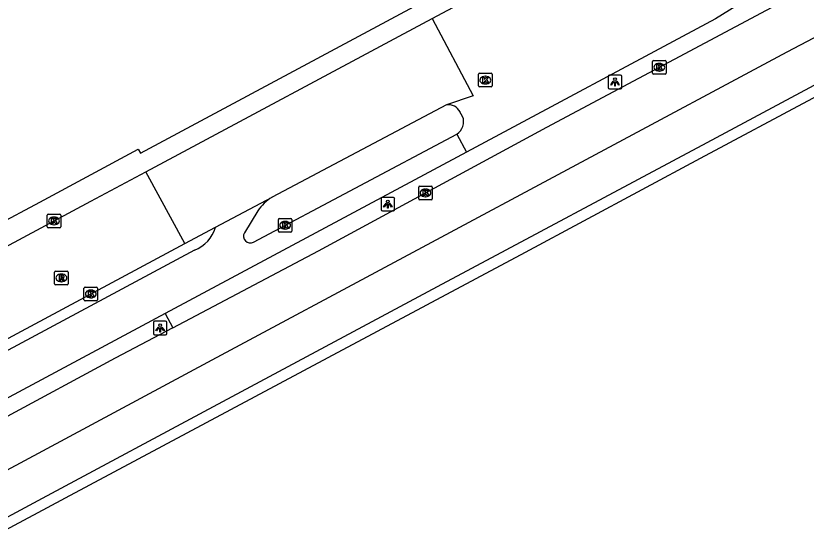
# Model space of a CAD drawing. Extents: x 158797 to 159887, y 384318 to 385255.
# Drawn here: x 159694.3 to 159752.3, y 384429.7 to 384468.2 of the extents above; entities that cross this region are included whole.
import ezdxf

# ---------------------------------------------------------------- set-up
doc = ezdxf.new("R2010")
doc.units = 0
for name, color, linetype in [('IMGEO_Fietspad_gesloten', 7, 'Continuous'), ('IMGEO_Haag', 7, 'Continuous'), ('IMGEO_Kolk', 7, 'Continuous'), ('IMGEO_Lichtpunt', 7, 'Continuous'), ('IMGEO_Rijbaan_lokaal_gesloten', 7, 'Continuous'), ('IMGEO_Rijbaan_lokaal_open', 7, 'Continuous'), ('IMGEO_Rijbaan_regionaal_gesloten', 7, 'Continuous'), ('IMGEO_Rioolput', 7, 'Continuous'), ('IMGEO_Voetpad_open', 7, 'Continuous')]:
    doc.layers.add(name, color=color, linetype=linetype)

msp = doc.modelspace()

# ---------------------------------------------------------------- linework, layer by layer
at = {"layer": 'IMGEO_Fietspad_gesloten'}
for points in [[(159711.726, 384451.614), (159726.651, 384459.542)], [(159727.365, 384458.208), (159705.22, 384446.356)], [(159712.042, 384453.902), (159711.056, 384452.301)], [(159707.394, 384451.026), (159691.341, 384442.43), (159554.532, 384369.175), (159553.562, 384368.656)], [(159705.22, 384446.356), (159692.734, 384439.673), (159612.839, 384396.912)]]:
    msp.add_lwpolyline(points, dxfattribs=at)
for centre, radius, start, end in [((159714.658, 384452.219), 3.111, 120.35307, 147.23778), ((159706.481, 384453.387), 2.531, 291.13455, 344.30446), ((159711.484, 384452.048), 0.497, 149.40263, 299.16188)]:
    msp.add_arc(centre, radius, start, end, dxfattribs=at)
at = {"layer": 'IMGEO_Haag'}
msp.add_lwpolyline([(159705.22, 384446.356), (159705.803, 384445.325)], dxfattribs=at)
at = {"layer": 'IMGEO_Kolk'}
for p, q in [((159741.116, 384464.95), (159741.968, 384464.95)), ((159741.041, 384464.024), (159741.041, 384464.876)), ((159741.529, 384464.73), (159741.554, 384464.73)), ((159742.042, 384464.876), (159742.042, 384464.024)), ((159728.251, 384463.083), (159728.251, 384463.935)), ((159728.326, 384464.009), (159729.178, 384464.009)), ((159728.739, 384463.789), (159728.764, 384463.789)), ((159729.252, 384463.935), (159729.252, 384463.083)), ((159741.968, 384463.95), (159741.116, 384463.95)), ((159741.552, 384464.17), (159741.527, 384464.17)), ((159728.762, 384463.229), (159728.737, 384463.229)), ((159729.178, 384463.009), (159728.326, 384463.009)), ((159723.858, 384454.797), (159723.858, 384455.649)), ((159723.933, 384455.723), (159724.785, 384455.723)), ((159724.859, 384455.649), (159724.859, 384454.797)), ((159724.346, 384455.503), (159724.371, 384455.503)), ((159724.785, 384454.723), (159723.933, 384454.723)), ((159724.369, 384454.943), (159724.344, 384454.943)), ((159696.557, 384452.74), (159696.557, 384453.592)), ((159696.632, 384453.666), (159697.484, 384453.666)), ((159697.045, 384453.446), (159697.07, 384453.446)), ((159697.558, 384453.592), (159697.558, 384452.74)), ((159713.62, 384453.346), (159714.472, 384453.346)), ((159697.068, 384452.886), (159697.043, 384452.886)), ((159713.545, 384452.42), (159713.545, 384453.272)), ((159714.033, 384453.126), (159714.058, 384453.126)), ((159714.546, 384453.272), (159714.546, 384452.42)), ((159697.484, 384452.666), (159696.632, 384452.666)), ((159714.472, 384452.346), (159713.62, 384452.346)), ((159714.056, 384452.566), (159714.031, 384452.566)), ((159699.264, 384447.374), (159699.264, 384448.226)), ((159699.339, 384448.3), (159700.191, 384448.3)), ((159699.752, 384448.08), (159699.777, 384448.08)), ((159700.265, 384448.226), (159700.265, 384447.374)), ((159699.775, 384447.52), (159699.75, 384447.52)), ((159700.191, 384447.3), (159699.339, 384447.3))]:
    msp.add_line(p, q, dxfattribs=at)
for points in [[(159741.116, 384464.95), (159741.968, 384464.95)], [(159741.041, 384464.024), (159741.041, 384464.876)], [(159741.362, 384464.65), (159741.485, 384464.65), (159741.485, 384464.499), (159741.615, 384464.65), (159741.779, 384464.65), (159741.633, 384464.499), (159741.786, 384464.25), (159741.634, 384464.25), (159741.549, 384464.414), (159741.485, 384464.347), (159741.485, 384464.25), (159741.362, 384464.25), (159741.362, 384464.65)], [(159742.042, 384464.876), (159742.042, 384464.024)], [(159728.251, 384463.083), (159728.251, 384463.935)], [(159728.326, 384464.009), (159729.178, 384464.009)], [(159729.252, 384463.935), (159729.252, 384463.083)], [(159741.968, 384463.95), (159741.116, 384463.95)], [(159728.572, 384463.709), (159728.695, 384463.709), (159728.695, 384463.558), (159728.825, 384463.709), (159728.989, 384463.709), (159728.843, 384463.558), (159728.996, 384463.309), (159728.844, 384463.309), (159728.759, 384463.473), (159728.695, 384463.406), (159728.695, 384463.309), (159728.572, 384463.309), (159728.572, 384463.709)], [(159729.178, 384463.009), (159728.326, 384463.009)], [(159723.858, 384454.797), (159723.858, 384455.649)], [(159723.933, 384455.723), (159724.785, 384455.723)], [(159724.859, 384455.649), (159724.859, 384454.797)], [(159724.179, 384455.423), (159724.302, 384455.423), (159724.302, 384455.272), (159724.432, 384455.423), (159724.596, 384455.423), (159724.45, 384455.272), (159724.603, 384455.023), (159724.451, 384455.023), (159724.366, 384455.187), (159724.302, 384455.12), (159724.302, 384455.023), (159724.179, 384455.023), (159724.179, 384455.423)], [(159724.785, 384454.723), (159723.933, 384454.723)], [(159696.557, 384452.74), (159696.557, 384453.592)], [(159696.632, 384453.666), (159697.484, 384453.666)], [(159696.878, 384453.366), (159697.001, 384453.366), (159697.001, 384453.215), (159697.131, 384453.366), (159697.295, 384453.366), (159697.149, 384453.215), (159697.302, 384452.966), (159697.15, 384452.966), (159697.065, 384453.13), (159697.001, 384453.063), (159697.001, 384452.966), (159696.878, 384452.966), (159696.878, 384453.366)], [(159697.558, 384453.592), (159697.558, 384452.74)], [(159713.62, 384453.346), (159714.472, 384453.346)], [(159713.545, 384452.42), (159713.545, 384453.272)], [(159713.866, 384453.046), (159713.989, 384453.046), (159713.989, 384452.895), (159714.119, 384453.046), (159714.283, 384453.046), (159714.137, 384452.895), (159714.29, 384452.646), (159714.138, 384452.646), (159714.053, 384452.81), (159713.989, 384452.743), (159713.989, 384452.646), (159713.866, 384452.646), (159713.866, 384453.046)], [(159714.546, 384453.272), (159714.546, 384452.42)], [(159697.484, 384452.666), (159696.632, 384452.666)], [(159714.472, 384452.346), (159713.62, 384452.346)], [(159699.264, 384447.374), (159699.264, 384448.226)], [(159699.339, 384448.3), (159700.191, 384448.3)], [(159700.265, 384448.226), (159700.265, 384447.374)], [(159699.585, 384448), (159699.708, 384448), (159699.708, 384447.849), (159699.838, 384448), (159700.002, 384448), (159699.856, 384447.849), (159700.009, 384447.6), (159699.857, 384447.6), (159699.772, 384447.764), (159699.708, 384447.697), (159699.708, 384447.6), (159699.585, 384447.6), (159699.585, 384448)], [(159700.191, 384447.3), (159699.339, 384447.3)]]:
    msp.add_lwpolyline(points, dxfattribs=at)
for centre, start, end in [((159741.118, 384464.874), 91.55205, 178.44795), ((159741.118, 384464.874), 91.55205, 178.44795), ((159741.966, 384464.874), 1.55205, 88.44795), ((159741.966, 384464.874), 1.55205, 88.44795), ((159728.328, 384463.933), 91.55205, 178.44795), ((159728.328, 384463.933), 91.55205, 178.44795), ((159729.176, 384463.933), 1.55205, 88.44795), ((159729.176, 384463.933), 1.55205, 88.44795), ((159741.118, 384464.026), 181.55205, 268.44795), ((159741.118, 384464.026), 181.55205, 268.44795), ((159741.966, 384464.026), 271.55205, 358.44795), ((159741.966, 384464.026), 271.55205, 358.44795), ((159728.328, 384463.085), 181.55205, 268.44795), ((159728.328, 384463.085), 181.55205, 268.44795), ((159729.176, 384463.085), 271.55205, 358.44795), ((159729.176, 384463.085), 271.55205, 358.44795), ((159723.935, 384455.647), 91.55205, 178.44795), ((159723.935, 384455.647), 91.55205, 178.44795), ((159724.783, 384455.647), 1.55205, 88.44795), ((159724.783, 384455.647), 1.55205, 88.44795), ((159723.935, 384454.799), 181.55205, 268.44795), ((159723.935, 384454.799), 181.55205, 268.44795), ((159724.783, 384454.799), 271.55205, 358.44795), ((159724.783, 384454.799), 271.55205, 358.44795), ((159696.634, 384453.59), 91.55205, 178.44795), ((159696.634, 384453.59), 91.55205, 178.44795), ((159697.482, 384453.59), 1.55205, 88.44795), ((159697.482, 384453.59), 1.55205, 88.44795), ((159713.622, 384453.27), 91.55205, 178.44795), ((159713.622, 384453.27), 91.55205, 178.44795), ((159714.47, 384453.27), 1.55205, 88.44795), ((159714.47, 384453.27), 1.55205, 88.44795), ((159696.634, 384452.742), 181.55205, 268.44795), ((159696.634, 384452.742), 181.55205, 268.44795), ((159697.482, 384452.742), 271.55205, 358.44795), ((159697.482, 384452.742), 271.55205, 358.44795), ((159713.622, 384452.422), 181.55205, 268.44795), ((159713.622, 384452.422), 181.55205, 268.44795), ((159714.47, 384452.422), 271.55205, 358.44795), ((159714.47, 384452.422), 271.55205, 358.44795), ((159699.341, 384448.224), 91.55205, 178.44795), ((159699.341, 384448.224), 91.55205, 178.44795), ((159700.189, 384448.224), 1.55205, 88.44795), ((159700.189, 384448.224), 1.55205, 88.44795), ((159699.341, 384447.376), 181.55205, 268.44795), ((159699.341, 384447.376), 181.55205, 268.44795), ((159700.189, 384447.376), 271.55205, 358.44795), ((159700.189, 384447.376), 271.55205, 358.44795)]:
    msp.add_arc(centre, 0.0765, start, end, dxfattribs=at)
for centre, major_axis, ratio, start_param, end_param in [((159741.528, 384464.45), (-0.387, 0.002), 0.722429, 4.712389, 7.853982), ((159741.553, 384464.45), (-0.39, 0.002), 0.717154, 1.570796, 4.712389), ((159728.738, 384463.509), (-0.387, 0.002), 0.722429, 4.712389, 7.853982), ((159728.763, 384463.509), (-0.39, 0.002), 0.717154, 1.570796, 4.712389), ((159724.345, 384455.223), (-0.387, 0.002), 0.722429, 4.712389, 7.853982), ((159724.37, 384455.223), (-0.39, 0.002), 0.717154, 1.570796, 4.712389), ((159697.044, 384453.166), (-0.387, 0.002), 0.722429, 4.712389, 7.853982), ((159697.069, 384453.166), (-0.39, 0.002), 0.717154, 1.570796, 4.712389), ((159714.032, 384452.846), (-0.387, 0.002), 0.722429, 4.712389, 7.853982), ((159714.057, 384452.846), (-0.39, 0.002), 0.717154, 1.570796, 4.712389), ((159699.751, 384447.8), (-0.387, 0.002), 0.722429, 4.712389, 7.853982), ((159699.776, 384447.8), (-0.39, 0.002), 0.717154, 1.570796, 4.712389)]:
    msp.add_ellipse(centre, major_axis=major_axis, ratio=ratio, start_param=start_param, end_param=end_param, dxfattribs=at)
at = {"layer": 'IMGEO_Lichtpunt'}
for p, q in [((159737.784, 384463.772), (159737.784, 384462.965)), ((159737.784, 384463.772), (159737.784, 384462.965)), ((159738.686, 384463.867), (159737.878, 384463.867)), ((159738.686, 384463.867), (159737.878, 384463.867)), ((159738.78, 384462.965), (159738.78, 384463.772)), ((159738.78, 384462.965), (159738.78, 384463.772)), ((159737.878, 384462.871), (159738.686, 384462.871)), ((159737.878, 384462.871), (159738.686, 384462.871)), ((159721.097, 384454.804), (159721.097, 384453.997)), ((159721.097, 384454.804), (159721.097, 384453.997)), ((159721.999, 384454.899), (159721.191, 384454.899)), ((159721.999, 384454.899), (159721.191, 384454.899)), ((159722.093, 384453.997), (159722.093, 384454.804)), ((159722.093, 384453.997), (159722.093, 384454.804)), ((159721.191, 384453.903), (159721.999, 384453.903)), ((159721.191, 384453.903), (159721.999, 384453.903)), ((159705.262, 384445.804), (159704.454, 384445.804)), ((159705.262, 384445.804), (159704.454, 384445.804)), ((159704.36, 384445.709), (159704.36, 384444.902)), ((159704.36, 384445.709), (159704.36, 384444.902)), ((159705.356, 384444.902), (159705.356, 384445.709)), ((159705.356, 384444.902), (159705.356, 384445.709)), ((159704.454, 384444.808), (159705.262, 384444.808)), ((159704.454, 384444.808), (159705.262, 384444.808))]:
    msp.add_line(p, q, dxfattribs=at)
for points in [[(159738.158, 384463.436), (159738.197, 384463.408), (159738.009, 384463.146), (159737.971, 384463.173), (159738.158, 384463.436)], [(159738.26, 384463.388), (159738.307, 384463.388), (159738.307, 384463.066), (159738.26, 384463.066), (159738.26, 384463.388)], [(159738.37, 384463.408), (159738.408, 384463.435), (159738.595, 384463.173), (159738.556, 384463.145), (159738.37, 384463.408)], [(159721.471, 384454.468), (159721.51, 384454.44), (159721.322, 384454.178), (159721.284, 384454.205), (159721.471, 384454.468)], [(159721.683, 384454.44), (159721.721, 384454.467), (159721.908, 384454.205), (159721.869, 384454.177), (159721.683, 384454.44)], [(159721.573, 384454.42), (159721.62, 384454.42), (159721.62, 384454.098), (159721.573, 384454.098), (159721.573, 384454.42)], [(159704.734, 384445.373), (159704.773, 384445.345), (159704.585, 384445.083), (159704.547, 384445.11), (159704.734, 384445.373)], [(159704.836, 384445.325), (159704.883, 384445.325), (159704.883, 384445.003), (159704.836, 384445.003), (159704.836, 384445.325)], [(159704.946, 384445.345), (159704.984, 384445.372), (159705.171, 384445.11), (159705.132, 384445.082), (159704.946, 384445.345)]]:
    msp.add_lwpolyline(points, dxfattribs=at)
for centre in [(159738.283, 384463.57), (159721.596, 384454.602), (159704.859, 384445.507)]:
    msp.add_circle(centre, 0.0994, dxfattribs=at)
for centre, start, end in [((159737.878, 384463.772), 90, 180), ((159737.878, 384463.772), 90, 180), ((159738.686, 384463.772), 0, 90), ((159738.686, 384463.772), 0, 90), ((159737.878, 384462.965), 180, 270), ((159737.878, 384462.965), 180, 270), ((159738.686, 384462.965), 270, 0), ((159738.686, 384462.965), 270, 360), ((159721.191, 384454.804), 90, 180), ((159721.191, 384454.804), 90, 180), ((159721.999, 384454.804), 0, 90), ((159721.999, 384454.804), 0, 90), ((159721.191, 384453.997), 180, 270), ((159721.191, 384453.997), 180, 270), ((159721.999, 384453.997), 270, 0), ((159721.999, 384453.997), 270, 360), ((159704.454, 384445.709), 90, 180), ((159704.454, 384445.709), 90, 180), ((159705.262, 384445.709), 0, 90), ((159705.262, 384445.709), 0, 90), ((159704.454, 384444.902), 180, 270), ((159704.454, 384444.902), 180, 270), ((159705.262, 384444.902), 270, 0), ((159705.262, 384444.902), 270, 360)]:
    msp.add_arc(centre, 0.0946, start, end, dxfattribs=at)
at = {"layer": 'IMGEO_Rijbaan_lokaal_gesloten'}
for points in [[(159693.473, 384451.244), (159699.775, 384454.613), (159703.8, 384456.78)], [(159706.671, 384451.498), (159703.8, 384456.78)], [(159553.184, 384369.293), (159691, 384443.105), (159706.671, 384451.498)]]:
    msp.add_lwpolyline(points, dxfattribs=at)
at = {"layer": 'IMGEO_Rijbaan_lokaal_open'}
for points in [[(159724.847, 384468.026), (159736.001, 384473.986), (159745.431, 384478.608), (159758.571, 384485.362), (159771.981, 384492.158), (159785.115, 384499.16), (159791.261, 384502.384), (159795.572, 384504.522), (159799.438, 384506.911), (159802.823, 384509.32), (159808.519, 384513.904)], [(159791.315, 384492.396), (159788.361, 384490.685), (159775.078, 384483.69), (159765.346, 384478.51), (159757.48, 384474.514), (159754.077, 384472.77), (159749.586, 384470.469), (159745.681, 384468.011), (159727.365, 384458.208)], [(159703.8, 384456.78), (159724.847, 384468.026)], [(159724.847, 384468.026), (159727.871, 384462.361), (159725.905, 384461.691)], [(159725.905, 384461.691), (159713.086, 384454.903)], [(159727.081, 384460.847), (159726.894, 384461.182)], [(159726.651, 384459.542), (159727.365, 384458.208)], [(159708.918, 384452.702), (159713.086, 384454.903)], [(159706.671, 384451.498), (159708.918, 384452.702)]]:
    msp.add_lwpolyline(points, dxfattribs=at)
for centre, radius, start, end in [((159726.054, 384460.765), 0.938, 26.39557, 99.13818), ((159726.116, 384460.442), 1.047, 300.752, 22.7737)]:
    msp.add_arc(centre, radius, start, end, dxfattribs=at)
at = {"layer": 'IMGEO_Rijbaan_regionaal_gesloten'}
for points in [[(159880.669, 384532.909), (159875.798, 384530.374), (159847.424, 384515.674), (159804.811, 384493.696), (159779.976, 384480.85), (159750.919, 384465.55), (159708.655, 384442.945), (159694.585, 384435.384), (159645.738, 384409.21), (159615.068, 384392.753)], [(159616.488, 384390.102), (159630.958, 384397.851), (159650.153, 384408.169), (159667.67, 384417.548), (159686.549, 384427.613), (159696.214, 384432.791), (159709.47, 384439.893), (159725.249, 384448.362), (159745.061, 384458.917), (159759.449, 384466.649), (159775.497, 384475.211), (159791.41, 384483.447), (159811.928, 384494.056), (159823.458, 384500), (159870.864, 384524.44), (159874.443, 384526.273), (159882.662, 384530.596)], [(159883.694, 384529.35), (159881.307, 384528.22), (159875.887, 384525.604), (159825.453, 384500), (159812.356, 384493.351), (159791.799, 384482.795), (159777.564, 384475.395), (159744.535, 384457.751), (159731.675, 384450.855), (159717.186, 384443.101), (159697.88, 384432.802), (159696.562, 384432.097), (159679.569, 384423.013), (159661.921, 384413.563), (159644.473, 384404.254), (159631.206, 384397.094), (159616.87, 384389.389)], [(159705.803, 384445.325), (159716.504, 384450.978), (159733.285, 384460.047), (159749.424, 384468.651), (159754.694, 384471.459), (159764.608, 384476.743), (159777.22, 384483.435), (159788.54, 384489.306), (159793.362, 384491.577), (159808.958, 384499.603), (159809.27, 384499.765), (159809.722, 384500), (159843.008, 384517.383)], [(159705.803, 384445.325), (159701.548, 384443.077), (159693.288, 384438.625)]]:
    msp.add_lwpolyline(points, dxfattribs=at)
at = {"layer": 'IMGEO_Rioolput'}
for p, q in [((159697.103, 384448.553), (159697.103, 384449.405)), ((159697.178, 384449.479), (159698.03, 384449.479)), ((159697.591, 384449.259), (159697.616, 384449.259)), ((159698.104, 384449.405), (159698.104, 384448.553)), ((159697.614, 384448.699), (159697.589, 384448.699)), ((159698.03, 384448.479), (159697.178, 384448.479))]:
    msp.add_line(p, q, dxfattribs=at)
for points in [[(159697.103, 384448.553), (159697.103, 384449.405)], [(159697.178, 384449.479), (159698.03, 384449.479)], [(159698.104, 384449.405), (159698.104, 384448.553)], [(159697.692, 384449.177), (159697.44, 384449.179), (159697.44, 384448.779)], [(159697.44, 384448.779), (159697.564, 384448.779), (159697.564, 384448.941), (159697.575, 384448.941)], [(159697.618, 384449.098), (159697.564, 384449.098), (159697.564, 384449.017)], [(159697.564, 384449.017), (159697.616, 384449.017)], [(159697.622, 384448.912), (159697.693, 384448.779), (159697.833, 384448.779), (159697.768, 384448.905)], [(159698.03, 384448.479), (159697.178, 384448.479)]]:
    msp.add_lwpolyline(points, dxfattribs=at)
for centre, radius, start, end in [((159697.18, 384449.403), 0.0765, 91.55205, 178.44795), ((159697.18, 384449.403), 0.0765, 91.55205, 178.44795), ((159698.028, 384449.403), 0.0765, 1.55205, 88.44795), ((159698.028, 384449.403), 0.0765, 1.55205, 88.44795), ((159697.574, 384448.888), 0.0533, 26.02933, 88.69889), ((159697.6, 384449.206), 0.19, 274.7715, 282.96867), ((159697.624, 384449.002), 0.0964, 77.00612, 93.18647), ((159697.638, 384449.059), 0.0378, 276.66336, 79.67722), ((159697.691, 384449.067), 0.109, 350.36119, 89.41601), ((159697.689, 384449.067), 0.112, 277.58423, 350.98172), ((159697.673, 384448.852), 0.108, 29.51342, 73.79051), ((159697.18, 384448.555), 0.0765, 181.55205, 268.44795), ((159697.18, 384448.555), 0.0765, 181.55205, 268.44795), ((159698.028, 384448.555), 0.0765, 271.55205, 358.44795), ((159698.028, 384448.555), 0.0765, 271.55205, 358.44795)]:
    msp.add_arc(centre, radius, start, end, dxfattribs=at)
for centre, major_axis, ratio, start_param, end_param in [((159697.59, 384448.979), (-0.387, 0.002), 0.722429, 4.712389, 7.853982), ((159697.615, 384448.979), (-0.39, 0.002), 0.717154, 1.570796, 4.712389)]:
    msp.add_ellipse(centre, major_axis=major_axis, ratio=ratio, start_param=start_param, end_param=end_param, dxfattribs=at)
at = {"layer": 'IMGEO_Voetpad_open'}
msp.add_lwpolyline([(159692.795, 384452.819), (159696.009, 384454.544), (159703.247, 384458.435), (159703.423, 384458.152), (159750.188, 384483.207), (159760.795, 384488.697), (159782.828, 384500.112), (159795.214, 384506.594)], dxfattribs=at)

doc.saveas('drawing.dxf')
